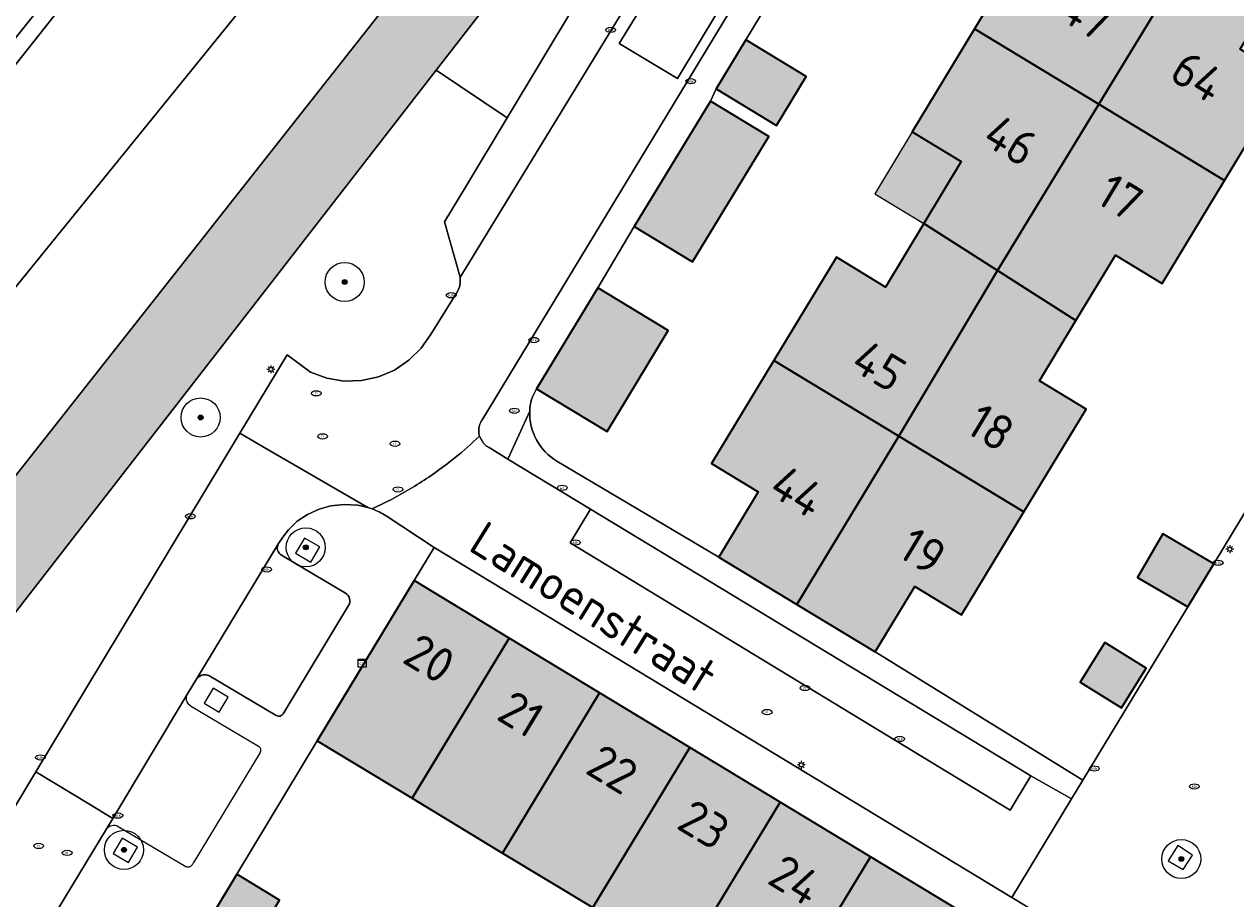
# Model space of a CAD drawing. Header units: metres. Extents: x 125349 to 128236, y 501602 to 503797.
# Tile 503 of 656: x 127343 to 127405, y 502398 to 502443. Entities that reach past the tile are written whole.
import ezdxf
from ezdxf.enums import TextEntityAlignment as Align

# ---------------------------------------------------------------- set-up
doc = ezdxf.new("R2010")
doc.units = ezdxf.units.M
doc.layers.get('0').update_dxf_attribs({"linetype": 'CONTINUOUS'})
for name, color, linetype, lineweight in [('B-WE-GR-BOOM-S-500', 90, 'CONTINUOUS', 18), ('B-WE-GR-GROENVOORZIENING-GV', 80, 'CONTINUOUS', 18), ('B-WE-GW-TALUD_KRUIN-G', 90, 'CONTINUOUS', 18), ('B-WE-IE-MEUBILAIR-S', 7, 'CONTINUOUS', 18), ('B-WE-IE-MEUBILAIR_WEGMEUBILAIR-GV', 7, 'CONTINUOUS', 18), ('B-WE-IE-TERREINAFSCHEIDING_KUNSTMATIG_MUUR-G', 90, 'IE-TERREINAFSCHEIDING_KUNSTMATIG-SO', 18), ('B-WE-OG-BEBOUWING-GV', 7, 'CONTINUOUS', 35), ('B-WE-OG-BEBOUWING-T18', 10, 'CONTINUOUS', 18), ('B-WE-OG-BEBOUWING_OVERBOUWING-GV', 7, 'CONTINUOUS', 18), ('B-WE-OG-TERREIN_BEGROEID-GV', 7, 'CONTINUOUS', 18), ('B-WE-OG-TERREIN_ERF-GV', 7, 'CONTINUOUS', 18), ('B-WE-OG-TERREIN_OEVER-GV', 7, 'CONTINUOUS', 18), ('B-WE-OG-TOPOGRAFIE-T18', 10, 'CONTINUOUS', 18), ('B-WE-OG-WATER_SLOOT-GV', 120, 'CONTINUOUS', 18), ('B-WE-VH-GESLOTENVERHARDING_ASFALT-GV', 10, 'CONTINUOUS', 18), ('B-WE-VH-OPENVERHARDING-GV', 90, 'CONTINUOUS', 18), ('B-WE-VH-OPENVERHARDING_BETONSTRAATSTEEN-GV', 90, 'CONTINUOUS', 18)]:
    doc.layers.add(name, color=color, linetype=linetype, lineweight=lineweight)
for name, color, linetype, lineweight, true_color in [('B-WE-OG-BEBOUWING-V', 7, 'CONTINUOUS', 18, 0xcc646e), ('B-WE-OG-BEBOUWING_OVERBOUWING-V', 7, 'CONTINUOUS', 18, 0xcc646e), ('B-WE-OG-WATER_SLOOT-V', 7, 'CONTINUOUS', 18, 0x73e9ff)]:
    doc.layers.add(name, color=color, linetype=linetype, lineweight=lineweight, true_color=true_color)
doc.styles.add('NLCS-ISO', font='NLCS-ISO.ttf')
doc.styles.add('NLCS-ISO-M1000-T18', font='NLCS-ISO.ttf', dxfattribs={"height": 1.8})
doc.linetypes.add('IE-TERREINAFSCHEIDING_KUNSTMATIG-SO', pattern='A,4,[82,NLCS.SHX,S=0.75,R=90,X=0,Y=0],4,-2', length=10)

# ---------------------------------------------------------------- blocks, each defined once
blk = doc.blocks.new('SIE-MEUBILAIR_KAST_CAI-SO')
for points in [[(-1, 1), (1, 1), (1, 0.84), (-1, 0.84)], [(-1, 0.76), (1, 0.76), (1, -1), (-1, -1)]]:
    blk.add_lwpolyline(points, close=True)
at = {"style": 'NLCS-ISO'}
blk.add_text('cai', height=0.75, dxfattribs=at).set_placement((0, 0), align=Align.MIDDLE_CENTER)
blk = doc.blocks.new('SIE-MEUBILAIR_PAAL_LICHTMAST-SO')
for points in [[(-0.62, 0), (-1, 0)], [(-0.71, 0.71), (-0.44, 0.44)], [(0, 1), (0, 0.62)], [(0.44, 0.44), (0.71, 0.71)], [(1, 0), (0.62, 0)], [(-0.71, -0.71), (-0.44, -0.44)], [(0, -0.62), (0, -1)], [(0.44, -0.44), (0.71, -0.71)]]:
    blk.add_lwpolyline(points)
blk.add_circle((0, 0), 0.5)
blk = doc.blocks.new('SIE-MEUBILAIR_PUT_KOLK-SO')
blk.add_ellipse((0, 0), major_axis=(1.25, 0), ratio=0.54)
at = {"style": 'NLCS-ISO'}
blk.add_text('klk', height=0.75, dxfattribs=at).set_placement((0.03, 0), align=Align.MIDDLE_CENTER)
blk = doc.blocks.new('SIE-MEUBILAIR_PUT_RIOOLPUT-SO')
blk.add_ellipse((0, 0), major_axis=(1.25, 0), ratio=0.54)
at = {"style": 'NLCS-ISO'}
blk.add_text('ri', height=0.75, dxfattribs=at).set_placement((-0.04, 0.07), align=Align.MIDDLE_CENTER)
blk = doc.blocks.new('SIE-MEUBILAIR_PUT_WATERLEIDINGPUT-SO')
blk.add_ellipse((0, 0), major_axis=(1.25, 0), ratio=0.54)
at = {"style": 'NLCS-ISO'}
blk.add_text('wl', height=0.75, dxfattribs=at).set_placement((-0.14, 0), align=Align.MIDDLE_CENTER)
blk = doc.blocks.new('SIE-MEUBILAIR_PUT_BRANDKRAAN-SO')
blk.add_ellipse((0, 0), major_axis=(1.25, 0), ratio=0.54)
at = {"style": 'NLCS-ISO'}
blk.add_text('bk', height=0.75, dxfattribs=at).set_placement((0.03, 0), align=Align.MIDDLE_CENTER)
blk = doc.blocks.new('SGR-BOOM_01-SO')
at = {"linetype": 'ByBlock', "lineweight": 18}
h = blk.add_hatch(color=0, dxfattribs=at)
h.dxf.hatch_style = 1
edge = h.paths.add_edge_path()
edge.add_arc((0, 0), 0.25, 0, 360)
at = {"color": 0, "linetype": 'ByBlock', "lineweight": 18}
for radius in [2, 0.25]:
    blk.add_circle((0, 0), radius, dxfattribs=at)

msp = doc.modelspace()

# ---------------------------------------------------------------- hatches: boundary and pattern name
at = {"layer": 'B-WE-OG-BEBOUWING-V'}
for points in [[(127402.962, 502446.875), (127399.136, 502449.205), (127397.197, 502445.992), (127394.65, 502447.53), (127391.46, 502442.265), (127397.815, 502438.414)], [(127404.239, 502434.523), (127407.43, 502439.788), (127405.034, 502441.24), (127406.97, 502444.435), (127402.962, 502446.875), (127397.815, 502438.414)], [(127388.878, 502432.32), (127392.645, 502429.914), (127397.815, 502438.414), (127391.46, 502442.265), (127388.27, 502437), (127390.786, 502435.481)], [(127379.766, 502441.705), (127378.252, 502439.2), (127381.345, 502437.33), (127382.859, 502439.836)], [(127377.04, 502430.353), (127380.941, 502436.765), (127377.962, 502438.572), (127374.061, 502432.16)], [(127404.239, 502434.523), (127397.815, 502438.414), (127392.645, 502429.914), (127396.649, 502427.358), (127398.673, 502430.697), (127401.047, 502429.257)], [(127387.6, 502421.446), (127392.645, 502429.914), (127388.878, 502432.32), (127386.916, 502429.071), (127384.4, 502430.59), (127381.21, 502425.32)], [(127393.989, 502417.571), (127397.178, 502422.832), (127394.79, 502424.28), (127396.649, 502427.358), (127392.645, 502429.914), (127387.6, 502421.446)], [(127369.077, 502423.867), (127372.687, 502421.692), (127375.81, 502426.848), (127372.2, 502429.023)], [(127381.21, 502425.32), (127378.02, 502420.05), (127380.411, 502418.6), (127378.386, 502415.262), (127382.378, 502412.84), (127387.6, 502421.446)], [(127393.989, 502417.571), (127387.6, 502421.446), (127382.378, 502412.84), (127386.378, 502410.413), (127388.409, 502413.76), (127390.8, 502412.31)], [(127402.37, 502412.716), (127403.703, 502414.918), (127401.082, 502416.444), (127399.787, 502414.22)], [(127362.82, 502414.06), (127357.86, 502405.86), (127362.709, 502402.929), (127367.669, 502411.125)], [(127367.669, 502411.125), (127362.709, 502402.929), (127367.339, 502400.13), (127372.288, 502408.329)], [(127398.127, 502410.892), (127396.869, 502408.87), (127398.975, 502407.56), (127400.233, 502409.582)], [(127371.95, 502397.343), (127376.906, 502405.533), (127372.288, 502408.329), (127367.339, 502400.13)], [(127381.525, 502402.738), (127376.906, 502405.533), (127371.95, 502397.343), (127376.578, 502394.545)], [(127381.525, 502402.738), (127376.578, 502394.545), (127381.189, 502391.758), (127386.144, 502399.942)], [(127381.189, 502391.758), (127385.818, 502388.96), (127390.761, 502397.147), (127386.144, 502399.942)], [(127354.677, 502395.63), (127355.944, 502397.724), (127353.763, 502399.044), (127352.496, 502396.949)]]:
    msp.add_hatch(color=256, dxfattribs=at).paths.add_polyline_path(points)
at = {"layer": 'B-WE-OG-BEBOUWING_OVERBOUWING-V'}
msp.add_hatch(color=256, dxfattribs=at).paths.add_polyline_path([(127388.27, 502437), (127386.362, 502433.839), (127388.878, 502432.32), (127390.786, 502435.481)])
at = {"layer": 'B-WE-OG-WATER_SLOOT-V'}
h = msp.add_hatch(color=256, dxfattribs=at)
edge = h.paths.add_edge_path()
edge.add_line((127437.349, 502531.978), (127435.92, 502532.82))
edge.add_line((127435.92, 502532.82), (127415.935, 502500))
edge.add_line((127415.935, 502500), (127408.779, 502488.25))
edge.add_arc((127404.308, 502491.556), 5.561, 297.19334, 323.51849, ccw=False)
edge.add_arc((127401.031, 502495.555), 10.67, 285.03844, 303.03988, ccw=False)
edge.add_line((127403.8, 502485.25), (127393.53, 502482.569))
edge.add_arc((127395.237, 502476.352), 6.447, 105.35424, 116.39579)
edge.add_arc((127394.332, 502478.017), 4.554, 115.50316, 139.0744)
edge.add_line((127390.891, 502481), (127368.33, 502452.27))
edge.add_line((127368.33, 502452.27), (127329.22, 502402.66))
edge.add_line((127329.22, 502402.66), (127278.8, 502337.86))
edge.add_line((127278.8, 502337.86), (127280.13, 502336.42))
edge.add_line((127280.13, 502336.42), (127281.35, 502336.36))
edge.add_line((127281.35, 502336.36), (127285.86, 502342.24))
edge.add_line((127285.86, 502342.24), (127290.96, 502348.85))
edge.add_line((127290.96, 502348.85), (127298.62, 502357.34))
edge.add_line((127298.62, 502357.34), (127300.42, 502356.97))
edge.add_line((127300.42, 502356.97), (127303.35, 502360.68))
edge.add_line((127303.35, 502360.68), (127303.28, 502362.11))
edge.add_line((127303.28, 502362.11), (127314.09, 502376.01))
edge.add_line((127314.09, 502376.01), (127338.31, 502407.14))
edge.add_line((127338.31, 502407.14), (127363.942, 502440.156))
edge.add_line((127363.942, 502440.156), (127372.4, 502451.05))
edge.add_line((127372.4, 502451.05), (127387.9, 502471.56))
edge.add_line((127387.9, 502471.56), (127391.801, 502476.4))
edge.add_arc((127397.618, 502470.577), 8.231, 101.62177, 134.96988, ccw=False)
edge.add_line((127395.96, 502478.639), (127404.9, 502480.98))
edge.add_arc((127402.062, 502491.533), 10.928, 285.053, 300.63307)
edge.add_arc((127395.845, 502502.189), 23.265, 300.4342, 305.42379)
edge.add_arc((127406.536, 502487.219), 4.869, 305.02, 328.98786)
edge.add_line((127410.709, 502484.71), (127420.017, 502500))
edge.add_line((127420.017, 502500), (127425.3, 502508.68))
edge.add_line((127425.3, 502508.68), (127438.94, 502531.04))
edge.add_line((127438.94, 502531.04), (127437.349, 502531.978))

# ---------------------------------------------------------------- linework, layer by layer
at = {"layer": 'B-WE-GR-GROENVOORZIENING-GV', "flags": 128}
for points in [[(127308.053, 502398.089), (127309.803, 502397.887), (127310.509, 502398.596), (127311.179, 502399.34), (127311.81, 502400.116), (127312.403, 502400.922), (127312.954, 502401.757), (127313.463, 502402.618), (127315.973, 502407.003), (127374.12, 502480.494), (127381.056, 502489.66), (127382.703, 502491.836), (127388.47, 502500), (127391.569, 502504.387), (127395.473, 502509.916), (127402.13, 502520.956), (127408.995, 502533.985)], [(127373.711, 502480.864), (127314.246, 502406.613), (127311.474, 502402.933), (127310.305, 502400.719), (127309.779, 502399.711), (127309.511, 502399.289), (127308.797, 502398.833), (127308, 502398.754), (127306.952, 502397.446), (127275.731, 502357.58), (127264.802, 502343.858), (127265.48, 502343.401), (127300.099, 502387.737), (127308.053, 502398.089)], [(127339.85, 502398.26), (127343.067, 502403.602), (127343.475, 502404.28), (127353.907, 502421.603), (127356.32, 502425.61), (127357.52, 502424.711), (127358.356, 502424.406), (127359.234, 502424.262), (127360.124, 502424.286), (127360.993, 502424.476), (127361.812, 502424.826), (127362.55, 502425.323), (127363.182, 502425.95), (127363.685, 502426.684), (127364.469, 502427.939), (127364.981, 502428.759), (127365.08, 502428.936), (127365.146, 502429.127), (127365.177, 502429.327), (127365.174, 502429.579), (127364.374, 502432.408), (127365.435, 502434.173), (127367.571, 502437.726), (127363.942, 502440.156), (127338.31, 502407.14)]]:
    msp.add_lwpolyline(points, dxfattribs=at)
at = {"layer": 'B-WE-GW-TALUD_KRUIN-G', "flags": 128}
msp.add_lwpolyline([(127408.995, 502533.985), (127402.13, 502520.956), (127395.473, 502509.916), (127391.569, 502504.387), (127388.47, 502500), (127382.703, 502491.836), (127381.056, 502489.66), (127374.12, 502480.494), (127315.973, 502407.003), (127313.463, 502402.618), (127312.954, 502401.757), (127312.403, 502400.922), (127311.81, 502400.116), (127311.179, 502399.34), (127310.509, 502398.596), (127309.803, 502397.887), (127308.053, 502398.089), (127300.099, 502387.737), (127265.48, 502343.401)], dxfattribs=at)
at = {"layer": 'B-WE-IE-MEUBILAIR_WEGMEUBILAIR-GV', "flags": 128}
for points in [[(127357.54, 502415.006), (127357.992, 502415.785), (127357.213, 502416.237), (127356.761, 502415.458)], [(127352.547, 502408.555), (127352.085, 502407.792), (127352.848, 502407.33), (127353.31, 502408.093)], [(127348.219, 502399.65), (127348.67, 502400.432), (127347.888, 502400.883), (127347.437, 502400.101)], [(127402.13, 502399.29), (127402.6, 502400.03), (127401.85, 502400.51), (127401.36, 502399.74)]]:
    msp.add_lwpolyline(points, close=True, dxfattribs=at)
at = {"layer": 'B-WE-IE-TERREINAFSCHEIDING_KUNSTMATIG_MUUR-G', "flags": 128}
msp.add_lwpolyline([(127357.86, 502405.86), (127353.763, 502399.044)], dxfattribs=at)
at = {"layer": 'B-WE-OG-BEBOUWING-GV', "flags": 128}
for points in [[(127402.962, 502446.875), (127399.136, 502449.205), (127397.197, 502445.992), (127394.65, 502447.53), (127391.46, 502442.265), (127397.815, 502438.414)], [(127404.239, 502434.523), (127407.43, 502439.788), (127405.034, 502441.24), (127406.97, 502444.435), (127402.962, 502446.875), (127397.815, 502438.414)], [(127388.878, 502432.32), (127392.645, 502429.914), (127397.815, 502438.414), (127391.46, 502442.265), (127388.27, 502437), (127390.786, 502435.481)], [(127379.766, 502441.705), (127378.252, 502439.2), (127381.345, 502437.33), (127382.859, 502439.836)], [(127377.04, 502430.353), (127380.941, 502436.765), (127377.962, 502438.572), (127374.061, 502432.16)], [(127404.239, 502434.523), (127397.815, 502438.414), (127392.645, 502429.914), (127396.649, 502427.358), (127398.673, 502430.697), (127401.047, 502429.257)], [(127387.6, 502421.446), (127392.645, 502429.914), (127388.878, 502432.32), (127386.916, 502429.071), (127384.4, 502430.59), (127381.21, 502425.32)], [(127393.989, 502417.571), (127397.178, 502422.832), (127394.79, 502424.28), (127396.649, 502427.358), (127392.645, 502429.914), (127387.6, 502421.446)], [(127369.077, 502423.867), (127372.687, 502421.692), (127375.81, 502426.848), (127372.2, 502429.023)], [(127381.21, 502425.32), (127378.02, 502420.05), (127380.411, 502418.6), (127378.386, 502415.262), (127382.378, 502412.84), (127387.6, 502421.446)], [(127393.989, 502417.571), (127387.6, 502421.446), (127382.378, 502412.84), (127386.378, 502410.413), (127388.409, 502413.76), (127390.8, 502412.31)], [(127402.37, 502412.716), (127403.703, 502414.918), (127401.082, 502416.444), (127399.787, 502414.22)], [(127362.82, 502414.06), (127357.86, 502405.86), (127362.709, 502402.929), (127367.669, 502411.125)], [(127367.669, 502411.125), (127362.709, 502402.929), (127367.339, 502400.13), (127372.288, 502408.329)], [(127398.127, 502410.892), (127396.869, 502408.87), (127398.975, 502407.56), (127400.233, 502409.582)], [(127371.95, 502397.343), (127376.906, 502405.533), (127372.288, 502408.329), (127367.339, 502400.13)], [(127381.525, 502402.738), (127376.906, 502405.533), (127371.95, 502397.343), (127376.578, 502394.545)], [(127381.525, 502402.738), (127376.578, 502394.545), (127381.189, 502391.758), (127386.144, 502399.942)], [(127381.189, 502391.758), (127385.818, 502388.96), (127390.761, 502397.147), (127386.144, 502399.942)], [(127354.677, 502395.63), (127355.944, 502397.724), (127353.763, 502399.044), (127352.496, 502396.949)]]:
    msp.add_lwpolyline(points, close=True, dxfattribs=at)
at = {"layer": 'B-WE-OG-BEBOUWING_OVERBOUWING-GV', "flags": 128}
msp.add_lwpolyline([(127388.27, 502437), (127386.362, 502433.839), (127388.878, 502432.32), (127390.786, 502435.481)], close=True, dxfattribs=at)
at = {"layer": 'B-WE-OG-TERREIN_BEGROEID-GV', "flags": 128}
for points in [[(127374.12, 502480.494), (127315.973, 502407.003), (127313.463, 502402.618), (127312.954, 502401.757), (127312.403, 502400.922), (127311.81, 502400.116), (127311.179, 502399.34), (127310.509, 502398.596), (127309.803, 502397.887), (127308.053, 502398.089), (127300.099, 502387.737), (127265.48, 502343.401), (127270.647, 502340.197), (127270.726, 502340.305), (127274.947, 502347.138), (127287.35, 502363.886), (127291.136, 502369.36), (127292.876, 502367.966), (127382.576, 502478.56)], [(127391.801, 502476.4), (127387.9, 502471.56), (127372.4, 502451.05), (127363.942, 502440.156), (127367.571, 502437.726), (127372.79, 502446.408), (127373.775, 502448.063)]]:
    msp.add_lwpolyline(points, dxfattribs=at)
at = {"layer": 'B-WE-OG-TERREIN_ERF-GV', "flags": 128}
for points in [[(127370.119, 502420.16), (127378.386, 502415.262), (127380.411, 502418.6), (127378.02, 502420.05), (127381.21, 502425.32), (127384.4, 502430.59), (127386.916, 502429.071), (127388.878, 502432.32), (127390.786, 502435.481), (127388.27, 502437), (127391.46, 502442.265), (127394.65, 502447.53), (127397.197, 502445.992), (127399.136, 502449.205), (127401.067, 502452.402), (127398.52, 502453.94), (127401.71, 502459.205), (127404.9, 502464.47), (127407.268, 502463.012), (127409.31, 502466.33)], [(127383.151, 502447.304), (127379.766, 502441.705), (127382.859, 502439.836), (127381.345, 502437.33), (127378.252, 502439.2), (127377.962, 502438.572), (127380.941, 502436.765), (127377.04, 502430.353), (127374.061, 502432.16), (127372.2, 502429.023), (127375.81, 502426.848), (127372.687, 502421.692), (127369.077, 502423.867)], [(127407.43, 502439.788), (127404.239, 502434.523), (127401.047, 502429.257), (127398.673, 502430.697), (127396.649, 502427.358), (127394.79, 502424.28), (127397.178, 502422.832), (127393.989, 502417.571), (127390.8, 502412.31), (127388.409, 502413.76), (127386.378, 502410.413), (127397.003, 502403.85), (127402.268, 502412.548), (127402.37, 502412.716), (127399.787, 502414.22), (127401.082, 502416.444), (127403.703, 502414.918), (127407.402, 502421.029)], [(127371.95, 502397.343), (127367.339, 502400.13), (127362.709, 502402.929), (127357.86, 502405.86), (127353.763, 502399.044), (127355.944, 502397.724)]]:
    msp.add_lwpolyline(points, dxfattribs=at)
at = {"layer": 'B-WE-OG-TERREIN_ERF-GV'}
for points in [[(127369.077, 502423.867, 0.132057), (127368.724, 502422.725)], [(127368.724, 502422.725, 0.271723), (127370.119, 502420.16)]]:
    msp.add_lwpolyline(points, format="xyb", dxfattribs=at)
at = {"layer": 'B-WE-OG-TERREIN_ERF-GV', "flags": 128}
for points in [[(127395.38, 502394.351), (127400.229, 502391.416), (127401.243, 502393.092), (127393.376, 502397.86), (127363.84, 502415.76), (127362.82, 502414.06), (127367.669, 502411.125), (127372.288, 502408.329), (127376.906, 502405.533), (127381.525, 502402.738), (127386.144, 502399.942), (127390.761, 502397.147)], [(127398.127, 502410.892), (127400.233, 502409.582), (127398.975, 502407.56), (127396.869, 502408.87)]]:
    msp.add_lwpolyline(points, close=True, dxfattribs=at)
at = {"layer": 'B-WE-OG-TERREIN_OEVER-GV', "flags": 128}
msp.add_lwpolyline([(127382.576, 502478.56), (127292.876, 502367.966), (127291.136, 502369.36), (127287.35, 502363.886), (127274.947, 502347.138), (127270.726, 502340.305), (127270.647, 502340.197), (127274.727, 502337.59), (127274.841, 502337.517), (127276.448, 502336.491), (127276.654, 502336.794), (127280.008, 502334.648), (127281.35, 502336.36), (127280.13, 502336.42), (127278.8, 502337.86), (127329.22, 502402.66), (127368.33, 502452.27)], dxfattribs=at)
at = {"layer": 'B-WE-OG-WATER_SLOOT-GV', "flags": 128}
msp.add_lwpolyline([(127390.891, 502481), (127368.33, 502452.27), (127329.22, 502402.66), (127278.8, 502337.86), (127280.13, 502336.42), (127281.35, 502336.36), (127285.86, 502342.24), (127290.96, 502348.85), (127298.62, 502357.34), (127300.42, 502356.97), (127303.35, 502360.68), (127303.28, 502362.11), (127314.09, 502376.01), (127338.31, 502407.14), (127363.942, 502440.156), (127372.4, 502451.05)], dxfattribs=at)
at = {"layer": 'B-WE-VH-GESLOTENVERHARDING_ASFALT-GV', "flags": 128}
msp.add_lwpolyline([(127263.855, 502342.669), (127264.071, 502342.94), (127264.802, 502343.858), (127275.731, 502357.58), (127306.952, 502397.446), (127308, 502398.754), (127308.797, 502398.833), (127309.511, 502399.289), (127309.779, 502399.711), (127310.305, 502400.719), (127311.474, 502402.933), (127314.246, 502406.613), (127373.711, 502480.864)], dxfattribs=at)
at = {"layer": 'B-WE-VH-OPENVERHARDING-GV', "flags": 128}
for points in [[(127391.364, 502472.469), (127385.65, 502463.03), (127385.492, 502462.844), (127385.41, 502462.771), (127375.628, 502446.704), (127375.633, 502446.608), (127375.623, 502446.512), (127375.598, 502446.42), (127375.558, 502446.332), (127375.21, 502445.704), (127375.157, 502445.625), (127375.092, 502445.555), (127375.017, 502445.496), (127374.934, 502445.45), (127374.844, 502445.417), (127365.239, 502429.685), (127365.174, 502429.579)], [(127366.27, 502422.24), (127394.7, 502469.16)], [(127365.174, 502429.579), (127365.177, 502429.327), (127365.146, 502429.127), (127365.08, 502428.936), (127364.981, 502428.759), (127364.469, 502427.939), (127363.685, 502426.684), (127363.182, 502425.95), (127362.55, 502425.323), (127361.812, 502424.826), (127360.993, 502424.476), (127360.124, 502424.286), (127359.234, 502424.262), (127358.356, 502424.406), (127357.52, 502424.711), (127356.32, 502425.61), (127353.907, 502421.603), (127355.075, 502420.924), (127360.445, 502417.803), (127360.67, 502417.728)], [(127368.724, 502422.725), (127367.6, 502420.27)], [(127367.6, 502420.27), (127371.828, 502417.711), (127394.346, 502404.08), (127396.425, 502402.895), (127397.003, 502403.85), (127386.378, 502410.413), (127382.378, 502412.84), (127378.386, 502415.262)], [(127378.386, 502415.262), (127370.119, 502420.16)], [(127360.445, 502417.803), (127359.939, 502417.916), (127359.241, 502417.946), (127358.564, 502417.88), (127357.967, 502417.718), (127357.359, 502417.443), (127356.847, 502417.092), (127356.397, 502416.661), (127356.098, 502416.286), (127355.881, 502415.959)], [(127360.67, 502417.728), (127360.445, 502417.803)], [(127323.435, 502361.657), (127326.54, 502359.771), (127349.161, 502397.192), (127351.71, 502395.65), (127352.496, 502396.949), (127353.763, 502399.044), (127357.86, 502405.86), (127362.82, 502414.06), (127363.84, 502415.76), (127361.38, 502417.368)], [(127356.046, 502415.353), (127359.314, 502413.413)], [(127359.47, 502412.793), (127356.127, 502407.248)], [(127351.706, 502409.05), (127351.236, 502408.276)], [(127355.77, 502407.159), (127352.319, 502409.209)], [(127351.236, 502408.276), (127347.418, 502401.905), (127347.081, 502401.342)], [(127351.392, 502407.66), (127354.86, 502405.59)], [(127354.94, 502405.27), (127351.52, 502399.606)], [(127347.081, 502401.342), (127343.954, 502396.182)], [(127347.696, 502401.495), (127351.14, 502399.44)]]:
    msp.add_lwpolyline(points, dxfattribs=at)
for points in [[(127376.462, 502446.688), (127379.398, 502444.935), (127376.277, 502439.728), (127373.292, 502441.525)], [(127353.907, 502421.603), (127343.475, 502404.28), (127346.276, 502402.593), (127347.418, 502401.905), (127351.236, 502408.276), (127351.706, 502409.05), (127355.881, 502415.959), (127356.098, 502416.286), (127356.397, 502416.661), (127356.847, 502417.092), (127357.359, 502417.443), (127357.967, 502417.718), (127358.564, 502417.88), (127359.241, 502417.946), (127359.939, 502417.916), (127360.445, 502417.803), (127355.075, 502420.924)], [(127343.954, 502396.182), (127347.081, 502401.342), (127347.418, 502401.905), (127346.276, 502402.593), (127343.475, 502404.28), (127343.067, 502403.602), (127339.85, 502398.26), (127339.454, 502397.603), (127343.4, 502395.265)]]:
    msp.add_lwpolyline(points, close=True, dxfattribs=at)
at = {"layer": 'B-WE-VH-OPENVERHARDING-GV'}
for points in [[(127370.119, 502420.16, -0.271723), (127368.724, 502422.725)], [(127366.126, 502421.611, -0.036537), (127366.12, 502421.775)], [(127366.12, 502421.775, -0.042955), (127366.143, 502421.938)], [(127366.143, 502421.938, -0.03654), (127366.193, 502422.095)], [(127366.193, 502422.095, -0.035468), (127366.27, 502422.24)], [(127363.572, 502419.357, 0.042089), (127366.16, 502421.45)], [(127366.16, 502421.45, -0.048825), (127366.126, 502421.611)], [(127362.614, 502418.747, 0.014181), (127363.572, 502419.357)], [(127360.67, 502417.728, 0.028117), (127362.614, 502418.747)], [(127361.38, 502417.368, 0.056178), (127360.67, 502417.728)], [(127355.881, 502415.959, 0.417122), (127356.046, 502415.353)], [(127359.314, 502413.413, -0.41578), (127359.47, 502412.793)], [(127352.05, 502409.238, 0.198699), (127351.706, 502409.05)], [(127352.319, 502409.209, 0.167345), (127352.05, 502409.238)], [(127351.392, 502407.66, -0.412212), (127351.236, 502408.276)], [(127356.127, 502407.248, -0.411997), (127355.77, 502407.159)], [(127354.94, 502405.27, 0.488239), (127354.86, 502405.59)], [(127347.081, 502401.342, -0.411404), (127347.696, 502401.495)], [(127351.14, 502399.44, 0.1601), (127351.34, 502399.43)], [(127351.34, 502399.43, 0.179753), (127351.52, 502399.606)]]:
    msp.add_lwpolyline(points, format="xyb", dxfattribs=at)
at = {"layer": 'B-WE-VH-OPENVERHARDING_BETONSTRAATSTEEN-GV', "flags": 128}
for points in [[(127379.766, 502441.705), (127383.151, 502447.304), (127385.881, 502451.819), (127388.079, 502455.455), (127388.241, 502455.723), (127393.406, 502464.267), (127395.085, 502467.044), (127396.583, 502469.522), (127396.726, 502469.759), (127401.914, 502470.922), (127400.222, 502471.973)], [(127394.7, 502469.16), (127366.27, 502422.24)], [(127372.79, 502446.408), (127367.571, 502437.726), (127365.435, 502434.173), (127364.374, 502432.408), (127365.174, 502429.579), (127365.239, 502429.685), (127374.844, 502445.417)], [(127369.077, 502423.867), (127372.2, 502429.023), (127374.061, 502432.16), (127377.962, 502438.572), (127378.252, 502439.2), (127379.766, 502441.705)], [(127366.65, 502420.86), (127367.6, 502420.27), (127368.724, 502422.725)], [(127367.6, 502420.27), (127366.65, 502420.86)], [(127363.84, 502415.76), (127393.376, 502397.86), (127396.425, 502402.895), (127394.346, 502404.08), (127393.287, 502402.33), (127370.787, 502415.991), (127371.828, 502417.711), (127367.6, 502420.27)], [(127361.38, 502417.368), (127363.84, 502415.76)], [(127355.881, 502415.959), (127351.706, 502409.05)], [(127359.314, 502413.413), (127356.046, 502415.353)], [(127356.127, 502407.248), (127359.47, 502412.793)], [(127352.319, 502409.209), (127355.77, 502407.159)]]:
    msp.add_lwpolyline(points, dxfattribs=at)
for points in [[(127376.462, 502446.688), (127373.292, 502441.525), (127376.277, 502439.728), (127379.398, 502444.935)], [(127410.41, 502416.5), (127409.613, 502419.781), (127407.402, 502421.029), (127403.703, 502414.918), (127402.37, 502412.716), (127402.268, 502412.548), (127397.003, 502403.85), (127396.425, 502402.895), (127393.376, 502397.86), (127401.243, 502393.092), (127405.366, 502388.896), (127409.166, 502386.394), (127419.818, 502403.996), (127421.315, 502403.09), (127423.855, 502407.14), (127421.922, 502408.349), (127419.929, 502409.595), (127417.642, 502405.862), (127407.645, 502411.986)], [(127394.346, 502404.08), (127371.828, 502417.711), (127370.787, 502415.991), (127393.287, 502402.33)]]:
    msp.add_lwpolyline(points, close=True, dxfattribs=at)
at = {"layer": 'B-WE-VH-OPENVERHARDING_BETONSTRAATSTEEN-GV'}
for points in [[(127368.724, 502422.725, -0.132057), (127369.077, 502423.867)], [(127366.12, 502421.775, 0.036537), (127366.126, 502421.611)], [(127366.143, 502421.938, 0.042955), (127366.12, 502421.775)], [(127366.193, 502422.095, 0.03654), (127366.143, 502421.938)], [(127366.27, 502422.24, 0.035468), (127366.193, 502422.095)], [(127366.16, 502421.45, -0.042089), (127363.572, 502419.357)], [(127366.126, 502421.611, 0.048825), (127366.16, 502421.45)], [(127366.16, 502421.45, 0.188984), (127366.65, 502420.86)], [(127363.572, 502419.357, -0.014181), (127362.614, 502418.747)], [(127362.614, 502418.747, -0.028117), (127360.67, 502417.728)], [(127360.67, 502417.728, -0.056178), (127361.38, 502417.368)], [(127356.046, 502415.353, -0.417122), (127355.881, 502415.959)], [(127359.47, 502412.793, 0.41578), (127359.314, 502413.413)], [(127351.706, 502409.05, -0.198699), (127352.05, 502409.238)], [(127352.05, 502409.238, -0.167345), (127352.319, 502409.209)], [(127355.77, 502407.159, 0.411997), (127356.127, 502407.248)]]:
    msp.add_lwpolyline(points, format="xyb", dxfattribs=at)

# ---------------------------------------------------------------- block references
at = {"layer": 'B-WE-GR-BOOM-S-500', "xscale": 0.5, "yscale": 0.5, "zscale": 0.5}
for p in [(127359.266, 502429.327), (127351.903, 502422.4), (127357.278, 502415.759), (127347.985, 502400.294), (127402.033, 502399.824)]:
    msp.add_blockref('SGR-BOOM_01-SO', p, dxfattribs=at)
at = {"layer": 'B-WE-IE-MEUBILAIR-S', "xscale": 0.2, "yscale": 0.2, "zscale": 0.2}
for name, p in [('SIE-MEUBILAIR_PUT_KOLK-SO', (127372.863, 502442.218)), ('SIE-MEUBILAIR_PUT_KOLK-SO', (127376.956, 502439.594)), ('SIE-MEUBILAIR_PUT_KOLK-SO', (127364.712, 502428.65)), ('SIE-MEUBILAIR_PUT_KOLK-SO', (127368.937, 502426.36)), ('SIE-MEUBILAIR_PAAL_LICHTMAST-SO', (127355.496, 502424.862)), ('SIE-MEUBILAIR_PUT_RIOOLPUT-SO', (127357.813, 502423.635)), ('SIE-MEUBILAIR_PUT_BRANDKRAAN-SO', (127367.939, 502422.743)), ('SIE-MEUBILAIR_PUT_RIOOLPUT-SO', (127358.137, 502421.432)), ('SIE-MEUBILAIR_PUT_RIOOLPUT-SO', (127361.84, 502421.059)), ('SIE-MEUBILAIR_PUT_RIOOLPUT-SO', (127361.99, 502418.721)), ('SIE-MEUBILAIR_PUT_WATERLEIDINGPUT-SO', (127370.39, 502418.804)), ('SIE-MEUBILAIR_PUT_KOLK-SO', (127351.373, 502417.35)), ('SIE-MEUBILAIR_PUT_KOLK-SO', (127371.059, 502416.008)), ('SIE-MEUBILAIR_PAAL_LICHTMAST-SO', (127404.515, 502415.668)), ('SIE-MEUBILAIR_PUT_KOLK-SO', (127403.915, 502414.971)), ('SIE-MEUBILAIR_PUT_KOLK-SO', (127355.276, 502414.63)), ('SIE-MEUBILAIR_KAST_CAI-SO', (127360.16, 502409.835)), ('SIE-MEUBILAIR_PUT_RIOOLPUT-SO', (127382.795, 502408.569)), ('SIE-MEUBILAIR_PUT_RIOOLPUT-SO', (127380.864, 502407.34)), ('SIE-MEUBILAIR_PUT_KOLK-SO', (127387.64, 502405.965)), ('SIE-MEUBILAIR_PUT_KOLK-SO', (127343.709, 502405.018)), ('SIE-MEUBILAIR_PAAL_LICHTMAST-SO', (127382.606, 502404.64)), ('SIE-MEUBILAIR_PUT_KOLK-SO', (127397.585, 502404.452)), ('SIE-MEUBILAIR_PUT_KOLK-SO', (127402.704, 502403.535)), ('SIE-MEUBILAIR_PUT_KOLK-SO', (127347.673, 502402.043)), ('SIE-MEUBILAIR_PUT_RIOOLPUT-SO', (127343.621, 502400.495)), ('SIE-MEUBILAIR_PUT_RIOOLPUT-SO', (127345.082, 502400.138))]:
    msp.add_blockref(name, p, dxfattribs=at)

# ---------------------------------------------------------------- texts
at = {"layer": 'B-WE-OG-BEBOUWING-T18', "style": 'NLCS-ISO-M1000-T18'}
for s, rotation, p in [('47', 328.8, (127397.166, 502442.982)), ('64', 328.9, (127402.874, 502439.841)), ('46', 328.8, (127393.32, 502436.573)), ('17', 328.9, (127398.913, 502433.671)), ('45', 328.9, (127386.588, 502425.037)), ('18', 328.9, (127392.297, 502421.896)), ('44', 328.8, (127382.422, 502418.628)), ('19', 328.8, (127388.816, 502415.566)), ('20', 328.8, (127363.605, 502410.078)), ('21', 328.8, (127368.281, 502407.248)), ('22', 328.8, (127372.957, 502404.417)), ('23', 328.8, (127377.633, 502401.587)), ('24', 328.8, (127382.309, 502398.756))]:
    msp.add_text(s, height=1.8, rotation=rotation, dxfattribs=at).set_placement(p, align=Align.MIDDLE)
at = {"layer": 'B-WE-OG-TOPOGRAFIE-T18', "style": 'NLCS-ISO-M1000-T18'}
msp.add_text('Lamoenstraat', height=1.8, rotation=328.1, dxfattribs=at).set_placement((127371.999, 502412.681), align=Align.MIDDLE)

doc.saveas('drawing.dxf')
